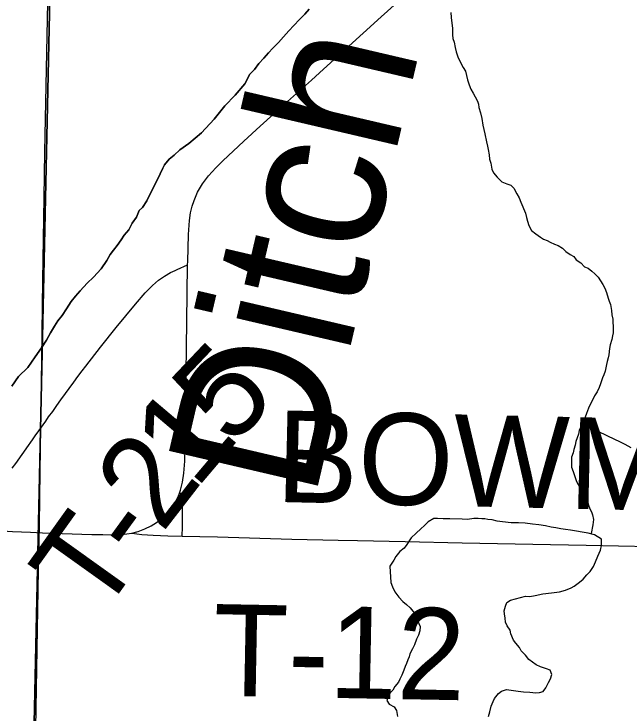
# Model space of a CAD drawing. Extents: x 2.4 to 73.1, y 4.5 to 25.6.
# Drawn here: x 47.5521 to 47.743, y 20.7315 to 20.9484 of the extents above; entities that cross this region are included whole.
import ezdxf

# ---------------------------------------------------------------- set-up
doc = ezdxf.new("R2010")
doc.units = 0
for name, color, linetype in [('GM_X_County_Road', 7, 'Continuous'), ('GM_X_Major_River', 7, 'Continuous'), ('GM_X_Minor_Lake', 7, 'Continuous'), ('GM_X_Minor_River', 7, 'Continuous'), ('GM_X_Minor_River_Text', 7, 'Continuous'), ('GM_X_Section', 7, 'Continuous'), ('GM_X_Township_Road', 7, 'Continuous'), ('GM_X_Township_Road_Text', 7, 'Continuous')]:
    doc.layers.add(name, color=color, linetype=linetype)

msp = doc.modelspace()

# ---------------------------------------------------------------- linework, layer by layer
at = {"layer": 'GM_X_County_Road'}
for points in [[(47.5553, 20.55119), (47.55553, 20.5673), (47.55631, 20.60335), (47.55665, 20.61795), (47.55695, 20.63069), (47.55746, 20.65151), (47.5579, 20.67202), (47.5585, 20.70434), (47.55889, 20.72703), (47.5597, 20.77613), (47.56001, 20.79011), (47.56018, 20.80659), (47.5604, 20.82026), (47.56069, 20.8414), (47.56107, 20.86595), (47.56141, 20.89143), (47.56166, 20.90572), (47.56226, 20.93649), (47.56271, 20.95731), (47.56308, 20.9772), (47.56303, 20.98034), (47.56293, 20.98531)], [(47.60592, 20.87066), (47.60594, 20.8717), (47.60619, 20.88007), (47.60646, 20.88438), (47.60681, 20.8868), (47.60729, 20.88887), (47.60789, 20.8906), (47.60897, 20.89313), (47.61048, 20.89577), (47.61233, 20.89821), (47.6146, 20.90072), (47.61681, 20.90287), (47.62334, 20.90901), (47.62837, 20.91363), (47.63689, 20.92131), (47.64429, 20.92792), (47.64798, 20.93126), (47.66593, 20.94755), (47.67584, 20.95648)], [(47.6035, 20.80024), (47.60371, 20.80083), (47.60434, 20.80328), (47.60475, 20.80609), (47.605, 20.80984), (47.60524, 20.81794), (47.60529, 20.82477), (47.60534, 20.82912), (47.60564, 20.85305), (47.60592, 20.87066)], [(47.58857, 20.78753), (47.59054, 20.78804), (47.59263, 20.78881), (47.59463, 20.78979), (47.59625, 20.79079), (47.59802, 20.79215), (47.59962, 20.7937), (47.60103, 20.79543), (47.60206, 20.79704), (47.60293, 20.79874), (47.6035, 20.80024)], [(47.53823, 20.78847), (47.54205, 20.78834), (47.5436, 20.7883), (47.54577, 20.78825), (47.54763, 20.78819), (47.55011, 20.78812), (47.55166, 20.78806), (47.55725, 20.78782), (47.56097, 20.78765), (47.57619, 20.78713), (47.57961, 20.78704), (47.58242, 20.78696), (47.58557, 20.78708), (47.58857, 20.78753)]]:
    msp.add_lwpolyline(points, dxfattribs=at)
at = {"layer": 'GM_X_Major_River'}
for points in [[(47.59737, 20.89888), (47.59819, 20.90057), (47.59879, 20.90169), (47.60018, 20.90336), (47.60174, 20.90464), (47.60351, 20.90629), (47.60624, 20.90829), (47.61016, 20.91159), (47.6141, 20.91583), (47.61747, 20.9199), (47.62062, 20.92322), (47.62359, 20.92674), (47.62521, 20.92973), (47.62659, 20.93121), (47.62798, 20.93306), (47.62956, 20.93472), (47.63094, 20.93639), (47.63232, 20.93786), (47.63409, 20.93952), (47.63567, 20.94137), (47.63725, 20.94322), (47.63883, 20.94488), (47.6406, 20.94672), (47.64218, 20.94838), (47.64356, 20.94986)], [(47.64356, 20.94986), (47.64218, 20.94838), (47.6406, 20.94672), (47.63883, 20.94488), (47.63725, 20.94322), (47.63567, 20.94137), (47.63409, 20.93952), (47.63232, 20.93786), (47.63094, 20.93639), (47.62956, 20.93472), (47.62798, 20.93306), (47.62659, 20.93121), (47.62521, 20.92973), (47.62359, 20.92674), (47.62062, 20.92322), (47.61747, 20.9199), (47.6141, 20.91583), (47.61016, 20.91159), (47.60624, 20.90829), (47.60351, 20.90629), (47.60174, 20.90464), (47.60018, 20.90336), (47.59879, 20.90169), (47.59819, 20.90057), (47.59737, 20.89888)], [(47.55147, 20.83307), (47.55347, 20.83604), (47.55642, 20.8388), (47.55862, 20.84215), (47.56061, 20.84494), (47.56221, 20.84736), (47.56342, 20.8496), (47.56463, 20.85165), (47.56564, 20.85333), (47.56703, 20.855), (47.56842, 20.85704), (47.56983, 20.85928), (47.57121, 20.86094), (47.5726, 20.86261), (47.57477, 20.86501), (47.57673, 20.86685), (47.5791, 20.86943), (47.5809, 20.87204), (47.58191, 20.87391), (47.58291, 20.8752), (47.58409, 20.87669), (47.58529, 20.87836), (47.58629, 20.87985), (47.58768, 20.88151), (47.58869, 20.88357), (47.59009, 20.88543), (47.59091, 20.88749), (47.5919, 20.88841), (47.59329, 20.89046), (47.59737, 20.89888)], [(47.59737, 20.89888), (47.59329, 20.89046), (47.5919, 20.88841), (47.59091, 20.88749), (47.59009, 20.88543), (47.58869, 20.88357), (47.58768, 20.88151), (47.58629, 20.87985), (47.58529, 20.87836), (47.58409, 20.87669), (47.58291, 20.8752), (47.58191, 20.87391), (47.5809, 20.87204), (47.5791, 20.86943), (47.57673, 20.86685), (47.57477, 20.86501), (47.5726, 20.86261), (47.57121, 20.86094), (47.56983, 20.85928), (47.56842, 20.85704), (47.56703, 20.855), (47.56564, 20.85333), (47.56463, 20.85165), (47.56342, 20.8496), (47.56221, 20.84736), (47.56061, 20.84494), (47.55862, 20.84215), (47.55642, 20.8388), (47.55347, 20.83604), (47.55147, 20.83307)]]:
    msp.add_lwpolyline(points, dxfattribs=at)
at = {"layer": 'GM_X_Minor_Lake'}
for points in [[(47.7342, 20.78567), (47.73196, 20.78702), (47.73007, 20.78746), (47.72458, 20.7884), (47.72306, 20.78865), (47.72155, 20.78889), (47.72003, 20.78913), (47.71852, 20.78937), (47.71682, 20.7898), (47.71473, 20.79006), (47.71283, 20.79031), (47.71056, 20.79058), (47.70846, 20.79065), (47.70618, 20.79072), (47.70352, 20.791), (47.70182, 20.79125), (47.70031, 20.79168), (47.69898, 20.79172), (47.69803, 20.79194), (47.69708, 20.79198), (47.69594, 20.79201), (47.69461, 20.79206), (47.69269, 20.79174), (47.69098, 20.7918), (47.68718, 20.79192), (47.68509, 20.79199), (47.68337, 20.79205), (47.68223, 20.79209), (47.68048, 20.791), (47.67931, 20.7899), (47.67813, 20.7888), (47.67675, 20.78751), (47.67518, 20.78604), (47.67458, 20.78511), (47.67379, 20.78399), (47.67299, 20.78288), (47.67162, 20.78178), (47.67043, 20.7803), (47.66982, 20.77918), (47.66922, 20.77825), (47.66862, 20.77732), (47.66884, 20.77217), (47.66937, 20.77082), (47.67008, 20.76928), (47.67136, 20.76771), (47.67265, 20.76634), (47.67376, 20.76535), (47.67487, 20.76437), (47.67616, 20.7628), (47.67704, 20.76068), (47.67757, 20.75952), (47.67792, 20.75856), (47.67788, 20.75723), (47.67746, 20.75591), (47.67685, 20.7546), (47.67622, 20.75291), (47.67561, 20.7516), (47.6748, 20.7501), (47.67458, 20.74916), (47.67417, 20.74822), (47.67375, 20.74709), (47.67334, 20.74615), (47.67292, 20.74503), (47.6723, 20.74352), (47.67169, 20.74221), (47.67128, 20.74128), (47.6701, 20.73998), (47.66949, 20.73886), (47.66811, 20.73738), (47.66767, 20.73569), (47.6684, 20.73452), (47.66989, 20.73371), (47.67062, 20.73255), (47.67094, 20.73063)], [(47.7342, 20.78567), (47.73196, 20.78702), (47.73007, 20.78746), (47.72458, 20.7884), (47.72306, 20.78865), (47.72155, 20.78889), (47.72003, 20.78913), (47.71852, 20.78937), (47.71682, 20.7898), (47.71473, 20.79006), (47.71283, 20.79031), (47.71056, 20.79058), (47.70846, 20.79065), (47.70618, 20.79072), (47.70352, 20.791), (47.70182, 20.79125), (47.70031, 20.79168), (47.69898, 20.79172), (47.69803, 20.79194), (47.69708, 20.79198), (47.69594, 20.79201), (47.69461, 20.79206), (47.69269, 20.79174), (47.69098, 20.7918), (47.68718, 20.79192), (47.68509, 20.79199), (47.68337, 20.79205), (47.68223, 20.79209), (47.68048, 20.791), (47.67931, 20.7899), (47.67813, 20.7888), (47.67675, 20.78751), (47.67518, 20.78604), (47.67458, 20.78511), (47.67379, 20.78399), (47.67299, 20.78288), (47.67162, 20.78178), (47.67043, 20.7803), (47.66982, 20.77918), (47.66922, 20.77825), (47.66862, 20.77732), (47.66884, 20.77217), (47.66937, 20.77082), (47.67008, 20.76928), (47.67136, 20.76771), (47.67265, 20.76634), (47.67376, 20.76535), (47.67487, 20.76437), (47.67616, 20.7628), (47.67704, 20.76068), (47.67757, 20.75952), (47.67792, 20.75856), (47.67788, 20.75723), (47.67746, 20.75591), (47.67685, 20.7546), (47.67622, 20.75291), (47.67561, 20.7516), (47.6748, 20.7501), (47.67458, 20.74916), (47.67417, 20.74822), (47.67375, 20.74709), (47.67334, 20.74615), (47.67292, 20.74503), (47.6723, 20.74352), (47.67169, 20.74221), (47.67128, 20.74128), (47.6701, 20.73998), (47.66949, 20.73886), (47.66811, 20.73738), (47.66767, 20.73569), (47.6684, 20.73452), (47.66989, 20.73371), (47.67062, 20.73255), (47.67094, 20.73063)], [(47.70398, 20.7634), (47.70441, 20.76491), (47.70482, 20.76604), (47.70599, 20.76676), (47.70906, 20.76761), (47.7106, 20.76794), (47.71193, 20.7679), (47.71365, 20.76822), (47.71595, 20.76872), (47.71863, 20.76901), (47.72111, 20.76931), (47.72303, 20.76981), (47.72477, 20.77052), (47.72574, 20.77106), (47.7273, 20.77233), (47.72848, 20.77325), (47.72966, 20.77454), (47.73065, 20.77565), (47.73165, 20.77714), (47.73226, 20.77864), (47.73308, 20.78032), (47.73349, 20.78126), (47.7339, 20.7822), (47.73414, 20.78371), (47.73419, 20.78523), (47.7342, 20.78567)], [(47.70398, 20.7634), (47.70441, 20.76491), (47.70482, 20.76604), (47.70599, 20.76676), (47.70906, 20.76761), (47.7106, 20.76794), (47.71193, 20.7679), (47.71365, 20.76822), (47.71595, 20.76872), (47.71863, 20.76901), (47.72111, 20.76931), (47.72303, 20.76981), (47.72477, 20.77052), (47.72574, 20.77106), (47.7273, 20.77233), (47.72848, 20.77325), (47.72966, 20.77454), (47.73065, 20.77565), (47.73165, 20.77714), (47.73226, 20.77864), (47.73308, 20.78032), (47.73349, 20.78126), (47.7339, 20.7822), (47.73414, 20.78371), (47.73419, 20.78523), (47.7342, 20.78567)], [(47.69912, 20.73065), (47.69955, 20.73216), (47.69999, 20.73386), (47.70061, 20.73536), (47.70102, 20.7363), (47.70221, 20.73778), (47.70318, 20.73851), (47.70472, 20.73903), (47.70832, 20.73853), (47.71003, 20.73828), (47.71193, 20.73822), (47.71383, 20.73797), (47.71498, 20.73812), (47.71613, 20.73846), (47.71693, 20.73958), (47.71774, 20.74126), (47.71835, 20.74238), (47.71877, 20.7437), (47.71824, 20.74505), (47.71711, 20.74547), (47.71523, 20.7461), (47.71392, 20.74672), (47.7128, 20.74751), (47.71168, 20.74831), (47.71058, 20.74968), (47.7093, 20.75105), (47.70875, 20.75202), (47.70766, 20.75339), (47.70692, 20.75437), (47.70603, 20.7563), (47.70588, 20.75744), (47.70497, 20.75881), (47.70444, 20.75996), (47.70428, 20.76111), (47.70414, 20.76245), (47.70398, 20.7634)], [(47.69912, 20.73065), (47.69955, 20.73216), (47.69999, 20.73386), (47.70061, 20.73536), (47.70102, 20.7363), (47.70221, 20.73778), (47.70318, 20.73851), (47.70472, 20.73903), (47.70832, 20.73853), (47.71003, 20.73828), (47.71193, 20.73822), (47.71383, 20.73797), (47.71498, 20.73812), (47.71613, 20.73846), (47.71693, 20.73958), (47.71774, 20.74126), (47.71835, 20.74238), (47.71877, 20.7437), (47.71824, 20.74505), (47.71711, 20.74547), (47.71523, 20.7461), (47.71392, 20.74672), (47.7128, 20.74751), (47.71168, 20.74831), (47.71058, 20.74968), (47.7093, 20.75105), (47.70875, 20.75202), (47.70766, 20.75339), (47.70692, 20.75437), (47.70603, 20.7563), (47.70588, 20.75744), (47.70497, 20.75881), (47.70444, 20.75996), (47.70428, 20.76111), (47.70414, 20.76245), (47.70398, 20.7634)]]:
    msp.add_lwpolyline(points, dxfattribs=at)
at = {"layer": 'GM_X_Minor_River'}
for points in [[(47.68743, 20.94886), (47.68757, 20.94733), (47.68803, 20.94389), (47.688, 20.94294), (47.68797, 20.94199), (47.68813, 20.94084), (47.68847, 20.93969), (47.6888, 20.93797), (47.68913, 20.93663), (47.68966, 20.93509), (47.69037, 20.93354), (47.69126, 20.9318), (47.69199, 20.93063), (47.69233, 20.92929), (47.69266, 20.92795), (47.69319, 20.92641), (47.69371, 20.92506), (47.69444, 20.92389), (47.69497, 20.92274), (47.69569, 20.92138), (47.69604, 20.92042), (47.6962, 20.91946), (47.69672, 20.91773), (47.69704, 20.91601), (47.69736, 20.91391), (47.69803, 20.91122), (47.69853, 20.90873)], [(47.69853, 20.90873), (47.69886, 20.90739), (47.69902, 20.90643), (47.69935, 20.90471), (47.6995, 20.90337), (47.69984, 20.90222), (47.70016, 20.90031), (47.7007, 20.89915), (47.70179, 20.89778), (47.70327, 20.8964), (47.70478, 20.89578), (47.7061, 20.89536), (47.70702, 20.89437), (47.70791, 20.89263), (47.70864, 20.89147), (47.70917, 20.89012), (47.71058, 20.88665), (47.71092, 20.8853), (47.71126, 20.88415), (47.7116, 20.88281), (47.7125, 20.88126), (47.7138, 20.88026), (47.71529, 20.87926), (47.71623, 20.87866), (47.71736, 20.87824), (47.71829, 20.87764), (47.7196, 20.87703), (47.72073, 20.87661), (47.72204, 20.87581), (47.72315, 20.87482), (47.72445, 20.87382), (47.72557, 20.87322), (47.7263, 20.87224), (47.7278, 20.87124), (47.7289, 20.87006), (47.73003, 20.86964), (47.73114, 20.86866), (47.73207, 20.86787), (47.73318, 20.86688), (47.7339, 20.86571), (47.73463, 20.86455), (47.73516, 20.86339), (47.73569, 20.86204), (47.73621, 20.86031), (47.73656, 20.85935), (47.73691, 20.85838), (47.73723, 20.85647), (47.73737, 20.85513), (47.73771, 20.85379), (47.73768, 20.85284), (47.73783, 20.85151), (47.73777, 20.8496), (47.73755, 20.84866), (47.73732, 20.84753), (47.73689, 20.84583), (47.73666, 20.84469), (47.73641, 20.8428), (47.73619, 20.84186), (47.73596, 20.84072), (47.73574, 20.83978), (47.73529, 20.8377), (47.73488, 20.83657), (47.73447, 20.83564), (47.73384, 20.83375), (47.73342, 20.83263), (47.7328, 20.83132), (47.732, 20.83001), (47.73139, 20.8287), (47.73058, 20.8272), (47.73017, 20.82627), (47.72954, 20.82458), (47.72913, 20.82345), (47.7283, 20.82138), (47.72769, 20.82026), (47.72728, 20.81932), (47.72705, 20.81819), (47.72664, 20.81706), (47.72622, 20.81593), (47.72599, 20.8148), (47.72557, 20.81348), (47.72534, 20.81235), (47.72492, 20.81103), (47.72489, 20.81008), (47.72485, 20.80894), (47.72482, 20.80799), (47.72535, 20.80664), (47.7264, 20.80356), (47.72694, 20.80259), (47.7282, 20.80046), (47.72874, 20.79949), (47.72928, 20.79833), (47.72982, 20.79736), (47.73016, 20.79621), (47.7305, 20.79506), (47.73104, 20.79409), (47.73139, 20.79313), (47.73173, 20.79178), (47.73149, 20.79008), (47.73096, 20.78736)], [(47.7283, 20.82138), (47.73824, 20.81668), (47.73974, 20.81587), (47.74143, 20.81505), (47.7433, 20.81404)]]:
    msp.add_lwpolyline(points, dxfattribs=at)
at = {"layer": 'GM_X_Section'}
for points in [[(47.56537, 21.05389), (47.55455, 20.55178), (47.05608, 20.56384), (47.06591, 21.06446)], [(48.0642, 21.04105), (48.05603, 20.53889), (47.55455, 20.55178), (47.56537, 21.05389)]]:
    msp.add_lwpolyline(points, close=True, dxfattribs=at)
at = {"layer": 'GM_X_Township_Road'}
for points in [[(47.55155, 20.80761), (47.55262, 20.80912), (47.55655, 20.81467), (47.55729, 20.81566), (47.55784, 20.8164), (47.5587, 20.81768), (47.55979, 20.81919), (47.56192, 20.82223), (47.5628, 20.82351), (47.5641, 20.82525), (47.56534, 20.82703), (47.56664, 20.82877), (47.56806, 20.8308), (47.56917, 20.83229), (47.5706, 20.83433), (47.57191, 20.83605), (47.5732, 20.8378), (47.57434, 20.83927), (47.57892, 20.84517), (47.58381, 20.85122), (47.58973, 20.85843), (47.59279, 20.86198), (47.59499, 20.86422), (47.5969, 20.86587), (47.5987, 20.86717), (47.60062, 20.86829), (47.60206, 20.86892), (47.60262, 20.86918), (47.60592, 20.87066)], [(47.60425, 20.78662), (47.6043, 20.78945), (47.60428, 20.79631), (47.60428, 20.79755), (47.60411, 20.79862), (47.6035, 20.80024)], [(47.58857, 20.78753), (47.5917, 20.78709), (47.59524, 20.78685), (47.59975, 20.7867), (47.60425, 20.78662)], [(47.60425, 20.78662), (47.61513, 20.78632), (47.63825, 20.78568), (47.65255, 20.78534), (47.65855, 20.78521), (47.67336, 20.78488), (47.69101, 20.7845), (47.71292, 20.78411), (47.72945, 20.78376), (47.74941, 20.78334), (47.76341, 20.78294), (47.78345, 20.78237), (47.79335, 20.78214), (47.79677, 20.78203), (47.8036, 20.78181), (47.81665, 20.78149), (47.82909, 20.78135), (47.83561, 20.78123), (47.84182, 20.78109), (47.84369, 20.78105), (47.85113, 20.78096), (47.85454, 20.78092), (47.85673, 20.78087)]]:
    msp.add_lwpolyline(points, dxfattribs=at)

# ---------------------------------------------------------------- texts
at = {"layer": 'GM_X_Minor_River_Text'}
msp.add_text('Ditch', height=0.047378, rotation=76.8497, dxfattribs=at).set_placement((47.64511, 20.79716))
at = {"layer": 'GM_X_Township_Road_Text'}
for s, height, rotation, p in [('5', 0.02841, 46.4923, (47.61946, 20.81386)), ('1', 0.02841, 49.7763, (47.60845, 20.80082)), ('BOWMAN', 0.028409, 358.6797, (47.6331, 20.79719)), ('2', 0.02841, 52.2631, (47.59794, 20.78723)), ('T', 0.02841, 54.4292, (47.57888, 20.76075)), ('-', 0.02841, 53.8779, (47.59119, 20.77798)), ('T-12', 0.028409, 358.9429, (47.61362, 20.73714))]:
    msp.add_text(s, height=height, rotation=rotation, dxfattribs=at).set_placement(p)

doc.saveas('drawing.dxf')
